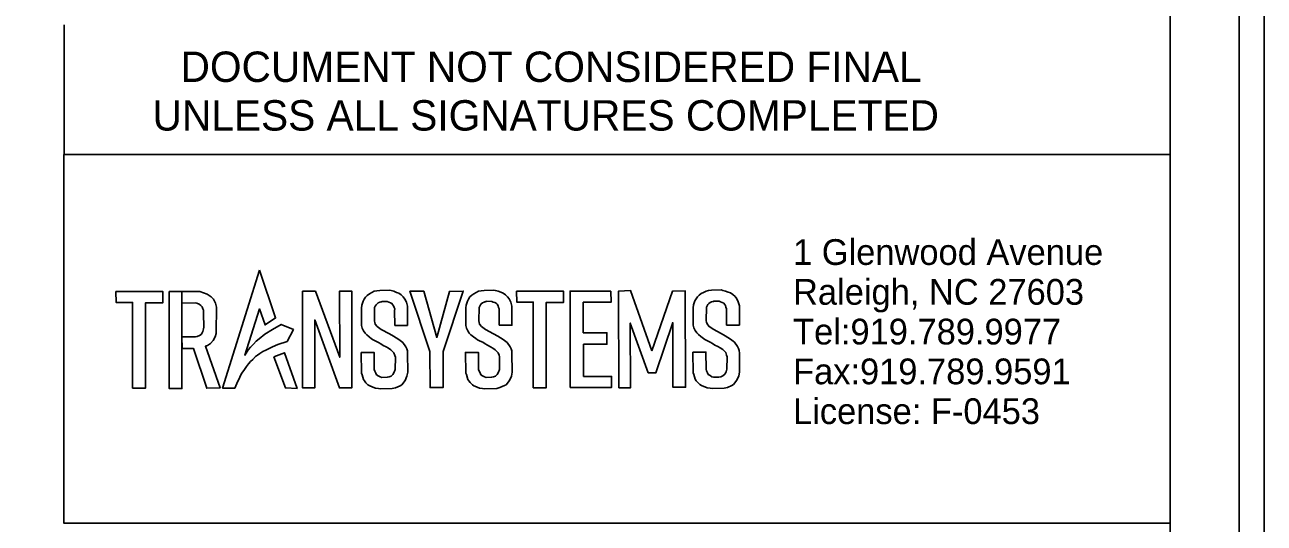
# Model space of a CAD drawing. Extents: x 957297 to 961629, y 830661 to 840840.
# Drawn here: x 960170.6 to 960394.8, y 835435.3 to 835525.5 of the extents above; entities that cross this region are included whole.
import ezdxf

# ---------------------------------------------------------------- set-up
doc = ezdxf.new("R2010")
doc.units = 0
for name, color, linetype in [('Old_Level_1', 7, 'Continuous'), ('Old_Level_2', 7, 'Continuous'), ('Old_Level_50', 7, 'Continuous'), ('Old_Level_58', 7, 'Continuous'), ('Sheet Plot Border Inside CELL', 7, 'Continuous'), ('Sheet Plot Border Outside CELL', 7, 'Continuous'), ('Sheet Sticker Exception Certification CELL', 7, 'Continuous'), ('Sheet Typical CELL', 7, 'Continuous')]:
    doc.layers.add(name, color=color, linetype=linetype)

# ---------------------------------------------------------------- blocks, each defined once
blk = doc.blocks.new('TSC-LOGO')
at = {"layer": 'Old_Level_1'}
for points in [[(0.1283, 0.107), (0.0949, 0.0004), (0.106, 0.0004), (0.1077, 0.0046), (0.1106, 0.0104), (0.1121, 0.0136), (0.114, 0.0162), (0.1166, 0.02), (0.1183, 0.0224), (0.1202, 0.0243), (0.1221, 0.0263), (0.1245, 0.0288), (0.1266, 0.0301), (0.1286, 0.0318), (0.1314, 0.0334), (0.1339, 0.0348), (0.14, 0.0376), (0.145, 0.0397), (0.1532, 0.0425), (0.1589, 0.0532), (0.148, 0.058), (0.1399, 0.0535), (0.133, 0.049), (0.1281, 0.045), (0.1254, 0.0429), (0.1228, 0.0401), (0.1201, 0.0373), (0.1181, 0.0351), (0.1162, 0.0319), (0.1151, 0.0301), (0.1283, 0.072), (0.1333, 0.0575), (0.1428, 0.0638)], [(-0.0015, 0.0879), (0.0408, 0.0879), (0.0408, 0.0775), (0.0252, 0.0775), (0.0252, 0.0004), (0.0135, 0.0004), (0.0135, 0.078), (-0.0014, 0.078)], [(0.0466, 0.0878), (0.0581, 0.0878), (0.0581, 0), (0.0466, 0)], [(0.0581, 0.0774), (0.0701, 0.0774), (0.0716, 0.0771), (0.0736, 0.0763), (0.0752, 0.0752), (0.0764, 0.0739), (0.0771, 0.0722), (0.0778, 0.0709), (0.0778, 0.068), (0.0778, 0.0556), (0.0775, 0.0539), (0.0771, 0.0517), (0.0764, 0.0503), (0.0754, 0.0489), (0.0741, 0.0479), (0.0719, 0.0471), (0.0703, 0.0469), (0.0687, 0.0467), (0.0581, 0.0467), (0.0582, 0.0361), (0.0687, 0.0362), (0.0805, 0.0003), (0.0926, 0.0005), (0.0794, 0.0382), (0.0813, 0.0388), (0.084, 0.0408), (0.0864, 0.0435), (0.0882, 0.0467), (0.0892, 0.0498), (0.0892, 0.0508), (0.0894, 0.0736), (0.0884, 0.0773), (0.0866, 0.0807), (0.0845, 0.0831), (0.081, 0.0854), (0.0776, 0.0866), (0.0743, 0.0877), (0.0722, 0.0877), (0.0581, 0.0878)], [(0.1671, 0.0879), (0.1671, 0.0006), (0.1783, 0.0006), (0.1783, 0.062), (0.2005, 0.0005), (0.2118, 0.0006), (0.2117, 0.0881), (0.2008, 0.0881), (0.2009, 0.0282), (0.1789, 0.0879)], [(0.2506, 0.057), (0.2621, 0.057), (0.2621, 0.0744), (0.2612, 0.0779), (0.2598, 0.0808), (0.2583, 0.0828), (0.2564, 0.0845), (0.2542, 0.086), (0.2521, 0.0868), (0.2521, 0.0868), (0.2498, 0.0878), (0.2474, 0.0884), (0.2458, 0.0888), (0.237, 0.0886), (0.2344, 0.0882), (0.2321, 0.0878), (0.2298, 0.0866), (0.2278, 0.0855), (0.2258, 0.0841), (0.2243, 0.0826), (0.223, 0.0807), (0.2221, 0.0788), (0.2208, 0.0753), (0.2205, 0.0727), (0.2205, 0.0569), (0.2211, 0.0545), (0.2222, 0.052), (0.2237, 0.05), (0.2252, 0.0484), (0.2274, 0.0467), (0.2297, 0.0449), (0.2311, 0.0438), (0.2335, 0.0427), (0.2359, 0.0416), (0.2379, 0.0403), (0.2401, 0.0389), (0.2427, 0.0375), (0.2449, 0.0364), (0.247, 0.0349), (0.2486, 0.0334), (0.2498, 0.0322), (0.2506, 0.0298), (0.2511, 0.0283), (0.2509, 0.0171), (0.2501, 0.0147), (0.2488, 0.0126), (0.2472, 0.0111), (0.2454, 0.0103), (0.2437, 0.01), (0.2389, 0.0099), (0.2373, 0.0103), (0.2357, 0.0113), (0.234, 0.0123), (0.2333, 0.0139), (0.2326, 0.0156), (0.232, 0.017), (0.2319, 0.0325), (0.2202, 0.0324), (0.2204, 0.0138), (0.221, 0.0124), (0.2223, 0.0081), (0.2232, 0.0067), (0.2244, 0.0051), (0.2263, 0.0032), (0.2279, 0.0022), (0.23, 0.0013), (0.2308, 0.001), (0.233, 0.0001), (0.2357, -0.0002), (0.2376, -0.0004), (0.2483, -0.0001), (0.2513, 0.0006), (0.2554, 0.0024), (0.2568, 0.0031), (0.2599, 0.007), (0.2616, 0.0109), (0.2624, 0.0145), (0.2621, 0.0316), (0.2621, 0.034), (0.2614, 0.0358), (0.2605, 0.0376), (0.2578, 0.0414), (0.2543, 0.0442), (0.2494, 0.0471), (0.2457, 0.0493), (0.2384, 0.0532), (0.2346, 0.056), (0.2329, 0.0581), (0.2326, 0.0595), (0.2322, 0.0609), (0.2324, 0.0731), (0.233, 0.0744), (0.2337, 0.0756), (0.2346, 0.0764), (0.2357, 0.0774), (0.237, 0.0779), (0.2383, 0.0784), (0.239, 0.0783), (0.2391, 0.0787), (0.2439, 0.0786), (0.2453, 0.078), (0.2467, 0.0775), (0.2481, 0.0769), (0.2487, 0.076), (0.2496, 0.0746), (0.2501, 0.0732), (0.2506, 0.0718), (0.2505, 0.0703)], [(0.277, 0.0878), (0.2643, 0.0878), (0.2823, 0.0334), (0.2825, 0.0007), (0.2944, 0.0008), (0.2943, 0.0332), (0.3126, 0.088), (0.3001, 0.0877), (0.2886, 0.046)], [(0.3449, 0.057), (0.3565, 0.057), (0.3565, 0.0744), (0.3555, 0.0779), (0.3541, 0.0808), (0.3526, 0.0828), (0.3508, 0.0845), (0.3486, 0.086), (0.3465, 0.0868), (0.3465, 0.0868), (0.3442, 0.0878), (0.3417, 0.0884), (0.3401, 0.0888), (0.3314, 0.0886), (0.3288, 0.0882), (0.3265, 0.0878), (0.3242, 0.0866), (0.3221, 0.0855), (0.3202, 0.0841), (0.3186, 0.0826), (0.3174, 0.0807), (0.3164, 0.0788), (0.3152, 0.0753), (0.3149, 0.0727), (0.3149, 0.0569), (0.3155, 0.0545), (0.3166, 0.052), (0.318, 0.05), (0.3195, 0.0484), (0.3218, 0.0467), (0.324, 0.0449), (0.3255, 0.0438), (0.3279, 0.0427), (0.3303, 0.0416), (0.3322, 0.0403), (0.3344, 0.0389), (0.3371, 0.0375), (0.3392, 0.0364), (0.3414, 0.0349), (0.3429, 0.0334), (0.3442, 0.0322), (0.3449, 0.0298), (0.3454, 0.0283), (0.3452, 0.0171), (0.3444, 0.0147), (0.3432, 0.0126), (0.3416, 0.0111), (0.3398, 0.0103), (0.3381, 0.01), (0.3333, 0.0099), (0.3317, 0.0103), (0.33, 0.0113), (0.3284, 0.0123), (0.3277, 0.0139), (0.327, 0.0156), (0.3264, 0.017), (0.3262, 0.0325), (0.3145, 0.0324), (0.3147, 0.0138), (0.3153, 0.0124), (0.3167, 0.0081), (0.3175, 0.0067), (0.3188, 0.0051), (0.3207, 0.0032), (0.3222, 0.0022), (0.3244, 0.0013), (0.3252, 0.001), (0.3273, 0.0001), (0.33, -0.0002), (0.332, -0.0004), (0.3427, -0.0001), (0.3457, 0.0006), (0.3498, 0.0024), (0.3512, 0.0031), (0.3543, 0.007), (0.356, 0.0109), (0.3567, 0.0145), (0.3565, 0.0316), (0.3565, 0.034), (0.3558, 0.0358), (0.3549, 0.0376), (0.3522, 0.0414), (0.3486, 0.0442), (0.3438, 0.0471), (0.34, 0.0493), (0.3327, 0.0532), (0.3289, 0.056), (0.3273, 0.0581), (0.3269, 0.0595), (0.3265, 0.0609), (0.3268, 0.0731), (0.3274, 0.0744), (0.328, 0.0756), (0.3289, 0.0764), (0.3301, 0.0774), (0.3314, 0.0779), (0.3327, 0.0784), (0.3334, 0.0783), (0.3335, 0.0787), (0.3383, 0.0786), (0.3396, 0.078), (0.341, 0.0775), (0.3424, 0.0769), (0.3431, 0.076), (0.344, 0.0746), (0.3445, 0.0732), (0.3449, 0.0718), (0.3449, 0.0703)], [(0.3608, 0.0879), (0.4031, 0.0879), (0.4031, 0.0775), (0.3875, 0.0775), (0.3875, 0.0004), (0.3758, 0.0004), (0.3758, 0.078), (0.3609, 0.078)], [(0.4461, 0.0878), (0.4092, 0.0878), (0.4092, 0.0007), (0.4466, 0.0007), (0.4466, 0.0106), (0.4213, 0.0106), (0.4213, 0.0398), (0.4424, 0.0398), (0.4424, 0.0502), (0.4211, 0.0502), (0.4211, 0.0777), (0.4462, 0.0777)], [(0.4829, 0.0336), (0.4639, 0.0882), (0.4529, 0.0877), (0.4532, 0.0004), (0.4638, 0.0004), (0.4635, 0.0588), (0.4798, 0.0139), (0.4866, 0.0137), (0.502, 0.0593), (0.5021, 0.0007), (0.5135, 0.0008), (0.5133, 0.0879), (0.5018, 0.0878)], [(0.5506, 0.057), (0.5622, 0.057), (0.5622, 0.0744), (0.5612, 0.0779), (0.5598, 0.0808), (0.5583, 0.0828), (0.5564, 0.0845), (0.5542, 0.086), (0.5521, 0.0868), (0.5521, 0.0868), (0.5498, 0.0878), (0.5474, 0.0884), (0.5458, 0.0888), (0.5371, 0.0886), (0.5344, 0.0882), (0.5321, 0.0878), (0.5298, 0.0866), (0.5278, 0.0855), (0.5258, 0.0841), (0.5243, 0.0826), (0.5231, 0.0807), (0.5221, 0.0788), (0.5208, 0.0753), (0.5206, 0.0727), (0.5205, 0.0569), (0.5211, 0.0545), (0.5223, 0.052), (0.5237, 0.05), (0.5252, 0.0484), (0.5274, 0.0467), (0.5297, 0.0449), (0.5311, 0.0438), (0.5335, 0.0427), (0.5359, 0.0416), (0.5379, 0.0403), (0.5401, 0.0389), (0.5427, 0.0375), (0.5449, 0.0364), (0.5471, 0.0349), (0.5486, 0.0334), (0.5499, 0.0322), (0.5506, 0.0298), (0.5511, 0.0283), (0.5509, 0.0171), (0.5501, 0.0147), (0.5489, 0.0126), (0.5472, 0.0111), (0.5454, 0.0103), (0.5437, 0.01), (0.5389, 0.0099), (0.5373, 0.0103), (0.5357, 0.0113), (0.534, 0.0123), (0.5333, 0.0139), (0.5326, 0.0156), (0.5321, 0.017), (0.5319, 0.0325), (0.5202, 0.0324), (0.5204, 0.0138), (0.521, 0.0124), (0.5223, 0.0081), (0.5232, 0.0067), (0.5245, 0.0051), (0.5264, 0.0032), (0.5279, 0.0022), (0.5301, 0.0013), (0.5309, 0.001), (0.533, 0.0001), (0.5357, -0.0002), (0.5376, -0.0004), (0.5483, -0.0001), (0.5513, 0.0006), (0.5554, 0.0024), (0.5568, 0.0031), (0.56, 0.007), (0.5616, 0.0109), (0.5624, 0.0145), (0.5622, 0.0316), (0.5621, 0.034), (0.5615, 0.0358), (0.5605, 0.0376), (0.5578, 0.0414), (0.5543, 0.0442), (0.5494, 0.0471), (0.5457, 0.0493), (0.5384, 0.0532), (0.5346, 0.056), (0.533, 0.0581), (0.5326, 0.0595), (0.5322, 0.0609), (0.5324, 0.0731), (0.5331, 0.0744), (0.5337, 0.0756), (0.5346, 0.0764), (0.5357, 0.0774), (0.537, 0.0779), (0.5383, 0.0784), (0.5391, 0.0783), (0.5391, 0.0787), (0.5439, 0.0786), (0.5453, 0.078), (0.5467, 0.0775), (0.5481, 0.0769), (0.5487, 0.076), (0.5497, 0.0746), (0.5501, 0.0732), (0.5506, 0.0718), (0.5505, 0.0703)], [(0.1413, 0.0285), (0.1509, 0.0323), (0.1622, 0.0001), (0.1517, 0.0005)]]:
    blk.add_lwpolyline(points, close=True, dxfattribs=at)
blk = doc.blocks.new('TRANSYSTEMS Logo')
at = {"layer": 'Old_Level_58'}
blk.add_lwpolyline([(0, 66.69), (200.05, 66.69), (200.05, 0), (0, 0)], close=True, dxfattribs=at)
at = {"layer": 'Old_Level_1', "xscale": 199.99999999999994, "yscale": 199.99999999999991, "rotation": 0.05340743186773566}
blk.add_blockref('TSC-LOGO', (9.71, 24.35), dxfattribs=at)
at = {"layer": 'Old_Level_2'}
for s, p in [('1 Glenwood Avenue', (131.85, 46.73)), ('Raleigh, NC 27603', (131.85, 39.53)), ('Tel:919.789.9977 ', (131.85, 32.34)), ('Fax:919.789.9591', (131.85, 25.14)), ('License: F-0453', (131.85, 17.94))]:
    blk.add_text(s, height=4.6576, rotation=360, dxfattribs=at).set_placement(p)

msp = doc.modelspace()

# ---------------------------------------------------------------- linework, layer by layer
at = {"layer": 'Old_Level_50'}
msp.add_line((960177.76, 835435.29), (960377.8, 835435.29), dxfattribs=at)
at = {"layer": 'Sheet Plot Border Inside CELL'}
msp.add_lwpolyline([(960390.3, 835665.58), (958723.8, 835665.58), (958723.8, 834610.48), (960390.3, 834610.48)], close=True, dxfattribs=at)
at = {"layer": 'Sheet Plot Border Outside CELL'}
msp.add_lwpolyline([(960394.8, 835688.03), (958710.8, 835688.03), (958710.8, 834588.03), (960394.8, 834588.03)], close=True, dxfattribs=at)
at = {"layer": 'Sheet Sticker Exception Certification CELL'}
for p, q in [((960177.75, 835501.98), (960177.75, 835525.48)), ((960377.79, 835525.47), (960377.79, 835501.97)), ((960377.79, 835501.98), (960177.75, 835501.98))]:
    msp.add_line(p, q, dxfattribs=at)
at = {"layer": 'Sheet Typical CELL'}
msp.add_lwpolyline([(960377.8, 835663.03), (958877.8, 835663.03), (958877.8, 834613.03), (960377.8, 834613.03)], close=True, dxfattribs=at)

# ---------------------------------------------------------------- block references
at = {"layer": 'Old_Level_2'}
msp.add_blockref('TRANSYSTEMS Logo', (960177.74, 835435.29), dxfattribs=at)

# ---------------------------------------------------------------- texts
at = {"layer": 'Sheet Sticker Exception Certification CELL'}
for s, p in [('DOCUMENT NOT CONSIDERED FINAL', (960198.82, 835515.13)), ('UNLESS ALL SIGNATURES COMPLETED', (960193.75, 835506.33))]:
    msp.add_text(s, height=5.5, dxfattribs=at).set_placement(p)

doc.saveas('drawing.dxf')
